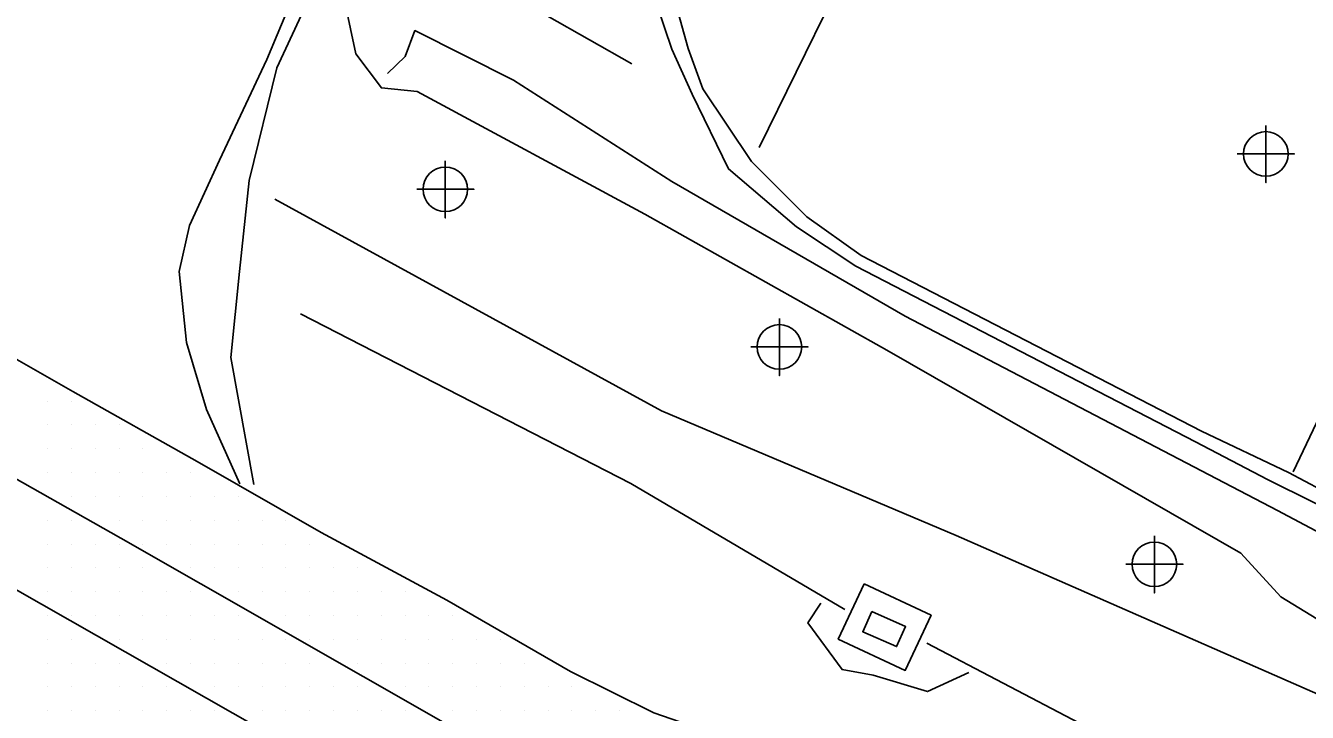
# Model space of a CAD drawing. Extents: x 1762120 to 1766775, y 709485 to 712965.
# Drawn here: x 1765118.9 to 1765253.4, y 710638.6 to 710710.6 of the extents above; entities that cross this region are included whole.
import ezdxf

# ---------------------------------------------------------------- set-up
doc = ezdxf.new("R2010")
doc.units = 0
for name, color, linetype in [('Exist DTM Breakline', 7, 'Continuous'), ('Exist DTM Drainline', 7, 'Continuous'), ('Exist DTM Regular Point CELL', 7, 'Continuous'), ('Exist DTM Scan Elevation Point', 7, 'Continuous'), ('Exist Roads EOP', 7, 'Continuous'), ('Exist Roads EOT', 7, 'Continuous'), ('Exist Roads Soil', 7, 'Continuous'), ('PH Exist DTM Breakline', 7, 'Continuous')]:
    doc.layers.add(name, color=color, linetype=linetype)

msp = doc.modelspace()

# ---------------------------------------------------------------- linework, layer by layer
at = {"layer": 'Exist DTM Breakline'}
msp.add_line((1765246.42, 710655.3), (1765250.62, 710650.7), dxfattribs=at)
for points in [[(1765246.42, 710655.3), (1765209.28, 710676.59), (1765183.89, 710690.87), (1765160.03, 710703.72), (1765156.26, 710704.11), (1765153.58, 710707.67), (1765152.48, 710712.92), (1765157.83, 710718.3), (1765164.78, 710716.74), (1765182.52, 710706.63)], [(1765145.1, 710692.42), (1765185.64, 710670.23), (1765216.56, 710657.13), (1765269.64, 710633.83), (1765311.86, 710606.02)], [(1765378.21, 710637.65), (1765367.9, 710620.45), (1765358.22, 710611.33), (1765347.66, 710603.88), (1765334.76, 710604.29), (1765305.32, 710619.42), (1765272.32, 710637.45), (1765250.62, 710650.7)]]:
    msp.add_lwpolyline(points, dxfattribs=at)
at = {"layer": 'Exist DTM Drainline'}
for p, q in [((1765211.56, 710729.82), (1765195.89, 710697.87)), ((1765251.93, 710663.81), (1765268.68, 710699.28)), ((1765250.26, 710659.78), (1765254.81, 710657.35))]:
    msp.add_line(p, q, dxfattribs=at)
for points in [[(1765250.26, 710659.78), (1765211.21, 710680.16), (1765186.73, 710694.29), (1765170.11, 710704.94), (1765159.78, 710710.13), (1765158.75, 710707.41), (1765156.9, 710705.61)], [(1765147.77, 710680.41), (1765182.42, 710662.61), (1765204.88, 710649.37)], [(1765213.49, 710645.84), (1765261.54, 710620.65), (1765304.84, 710596.59)]]:
    msp.add_lwpolyline(points, dxfattribs=at)
at = {"layer": 'Exist DTM Regular Point CELL'}
for points in [[(1765249.05, 710700.18), (1765249.05, 710694.18), (1765249.05, 710697.18), (1765252.05, 710697.18), (1765246.05, 710697.18)], [(1765162.97, 710696.47), (1765162.97, 710690.47), (1765162.97, 710693.47), (1765165.97, 710693.47), (1765159.97, 710693.47)], [(1765198.02, 710679.93), (1765198.02, 710673.93), (1765198.02, 710676.93), (1765201.02, 710676.93), (1765195.02, 710676.93)], [(1765237.36, 710657.12), (1765237.36, 710651.12), (1765237.36, 710654.12), (1765240.36, 710654.12), (1765234.36, 710654.12)]]:
    msp.add_lwpolyline(points, dxfattribs=at)
for centre in [(1765249.05, 710697.18), (1765162.97, 710693.47), (1765198.02, 710676.93), (1765237.36, 710654.12)]:
    msp.add_circle(centre, 2.34, dxfattribs=at)
at = {"layer": 'Exist DTM Scan Elevation Point'}
for p, q in [((1765121.25, 710671.25), (1765121.25, 710671.25)), ((1765123.75, 710671.25), (1765123.75, 710671.25)), ((1765121.25, 710668.75), (1765121.25, 710668.75)), ((1765123.75, 710668.75), (1765123.75, 710668.75)), ((1765126.25, 710668.75), (1765126.25, 710668.75)), ((1765128.75, 710668.75), (1765128.75, 710668.75)), ((1765121.25, 710666.25), (1765121.25, 710666.25)), ((1765123.75, 710666.25), (1765123.75, 710666.25)), ((1765126.25, 710666.25), (1765126.25, 710666.25)), ((1765128.75, 710666.25), (1765128.75, 710666.25)), ((1765131.25, 710666.25), (1765131.25, 710666.25)), ((1765121.25, 710663.75), (1765121.25, 710663.75)), ((1765123.75, 710663.75), (1765123.75, 710663.75)), ((1765126.25, 710663.75), (1765126.25, 710663.75)), ((1765128.75, 710663.75), (1765128.75, 710663.75)), ((1765131.25, 710663.75), (1765131.25, 710663.75)), ((1765133.75, 710663.75), (1765133.75, 710663.75)), ((1765136.25, 710663.75), (1765136.25, 710663.75)), ((1765123.75, 710661.25), (1765123.75, 710661.25)), ((1765126.25, 710661.25), (1765126.25, 710661.25)), ((1765128.75, 710661.25), (1765128.75, 710661.25)), ((1765131.25, 710661.25), (1765131.25, 710661.25)), ((1765133.75, 710661.25), (1765133.75, 710661.25)), ((1765136.25, 710661.25), (1765136.25, 710661.25)), ((1765138.75, 710661.25), (1765138.75, 710661.25)), ((1765141.25, 710661.25), (1765141.25, 710661.25)), ((1765121.25, 710658.75), (1765121.25, 710658.75)), ((1765123.75, 710658.75), (1765123.75, 710658.75)), ((1765128.75, 710658.75), (1765128.75, 710658.75)), ((1765131.25, 710658.75), (1765131.25, 710658.75)), ((1765133.75, 710658.75), (1765133.75, 710658.75)), ((1765136.25, 710658.75), (1765136.25, 710658.75)), ((1765138.75, 710658.75), (1765138.75, 710658.75)), ((1765141.25, 710658.75), (1765141.25, 710658.75)), ((1765143.75, 710658.75), (1765143.75, 710658.75)), ((1765146.25, 710658.75), (1765146.25, 710658.75)), ((1765121.25, 710656.25), (1765121.25, 710656.25)), ((1765123.75, 710656.25), (1765123.75, 710656.25)), ((1765126.25, 710656.25), (1765126.25, 710656.25)), ((1765128.75, 710656.25), (1765128.75, 710656.25)), ((1765131.25, 710656.25), (1765131.25, 710656.25)), ((1765133.75, 710656.25), (1765133.75, 710656.25)), ((1765136.25, 710656.25), (1765136.25, 710656.25)), ((1765138.75, 710656.25), (1765138.75, 710656.25)), ((1765141.25, 710656.25), (1765141.25, 710656.25)), ((1765143.75, 710656.25), (1765143.75, 710656.25)), ((1765146.25, 710656.25), (1765146.25, 710656.25)), ((1765148.75, 710656.25), (1765148.75, 710656.25)), ((1765121.25, 710653.75), (1765121.25, 710653.75)), ((1765123.75, 710653.75), (1765123.75, 710653.75)), ((1765126.25, 710653.75), (1765126.25, 710653.75)), ((1765128.75, 710653.75), (1765128.75, 710653.75)), ((1765131.25, 710653.75), (1765131.25, 710653.75)), ((1765136.25, 710653.75), (1765136.25, 710653.75)), ((1765138.75, 710653.75), (1765138.75, 710653.75)), ((1765141.25, 710653.75), (1765141.25, 710653.75)), ((1765143.75, 710653.75), (1765143.75, 710653.75)), ((1765146.25, 710653.75), (1765146.25, 710653.75)), ((1765148.75, 710653.75), (1765148.75, 710653.75)), ((1765151.25, 710653.75), (1765151.25, 710653.75)), ((1765153.75, 710653.75), (1765153.75, 710653.75)), ((1765121.25, 710651.25), (1765121.25, 710651.25)), ((1765123.75, 710651.25), (1765123.75, 710651.25)), ((1765126.25, 710651.25), (1765126.25, 710651.25)), ((1765128.75, 710651.25), (1765128.75, 710651.25)), ((1765131.25, 710651.25), (1765131.25, 710651.25)), ((1765133.75, 710651.25), (1765133.75, 710651.25)), ((1765136.25, 710651.25), (1765136.25, 710651.25)), ((1765141.25, 710651.25), (1765141.25, 710651.25)), ((1765143.75, 710651.25), (1765143.75, 710651.25)), ((1765146.25, 710651.25), (1765146.25, 710651.25)), ((1765148.75, 710651.25), (1765148.75, 710651.25)), ((1765151.25, 710651.25), (1765151.25, 710651.25)), ((1765153.75, 710651.25), (1765153.75, 710651.25)), ((1765156.25, 710651.25), (1765156.25, 710651.25)), ((1765158.75, 710651.25), (1765158.75, 710651.25)), ((1765121.25, 710648.75), (1765121.25, 710648.75)), ((1765123.75, 710648.75), (1765123.75, 710648.75)), ((1765126.25, 710648.75), (1765126.25, 710648.75)), ((1765128.75, 710648.75), (1765128.75, 710648.75)), ((1765131.25, 710648.75), (1765131.25, 710648.75)), ((1765133.75, 710648.75), (1765133.75, 710648.75)), ((1765136.25, 710648.75), (1765136.25, 710648.75)), ((1765138.75, 710648.75), (1765138.75, 710648.75)), ((1765141.25, 710648.75), (1765141.25, 710648.75)), ((1765146.25, 710648.75), (1765146.25, 710648.75)), ((1765148.75, 710648.75), (1765148.75, 710648.75)), ((1765151.25, 710648.75), (1765151.25, 710648.75)), ((1765153.75, 710648.75), (1765153.75, 710648.75)), ((1765156.25, 710648.75), (1765156.25, 710648.75)), ((1765158.75, 710648.75), (1765158.75, 710648.75)), ((1765161.25, 710648.75), (1765161.25, 710648.75)), ((1765163.75, 710648.75), (1765163.75, 710648.75)), ((1765121.25, 710646.25), (1765121.25, 710646.25)), ((1765123.75, 710646.25), (1765123.75, 710646.25)), ((1765128.75, 710646.25), (1765128.75, 710646.25)), ((1765131.25, 710646.25), (1765131.25, 710646.25)), ((1765133.75, 710646.25), (1765133.75, 710646.25)), ((1765136.25, 710646.25), (1765136.25, 710646.25)), ((1765138.75, 710646.25), (1765138.75, 710646.25)), ((1765141.25, 710646.25), (1765141.25, 710646.25)), ((1765143.75, 710646.25), (1765143.75, 710646.25)), ((1765146.25, 710646.25), (1765146.25, 710646.25)), ((1765148.75, 710646.25), (1765148.75, 710646.25)), ((1765151.25, 710646.25), (1765151.25, 710646.25)), ((1765153.75, 710646.25), (1765153.75, 710646.25)), ((1765156.25, 710646.25), (1765156.25, 710646.25)), ((1765158.75, 710646.25), (1765158.75, 710646.25)), ((1765161.25, 710646.25), (1765161.25, 710646.25)), ((1765163.75, 710646.25), (1765163.75, 710646.25)), ((1765166.25, 710646.25), (1765166.25, 710646.25)), ((1765168.75, 710646.25), (1765168.75, 710646.25)), ((1765121.25, 710643.75), (1765121.25, 710643.75)), ((1765123.75, 710643.75), (1765123.75, 710643.75)), ((1765126.25, 710643.75), (1765126.25, 710643.75)), ((1765128.75, 710643.75), (1765128.75, 710643.75)), ((1765133.75, 710643.75), (1765133.75, 710643.75)), ((1765136.25, 710643.75), (1765136.25, 710643.75)), ((1765138.75, 710643.75), (1765138.75, 710643.75)), ((1765141.25, 710643.75), (1765141.25, 710643.75)), ((1765143.75, 710643.75), (1765143.75, 710643.75)), ((1765146.25, 710643.75), (1765146.25, 710643.75)), ((1765148.75, 710643.75), (1765148.75, 710643.75)), ((1765153.75, 710643.75), (1765153.75, 710643.75)), ((1765156.25, 710643.75), (1765156.25, 710643.75)), ((1765158.75, 710643.75), (1765158.75, 710643.75)), ((1765161.25, 710643.75), (1765161.25, 710643.75)), ((1765163.75, 710643.75), (1765163.75, 710643.75)), ((1765166.25, 710643.75), (1765166.25, 710643.75)), ((1765168.75, 710643.75), (1765168.75, 710643.75)), ((1765171.25, 710643.75), (1765171.25, 710643.75)), ((1765121.25, 710641.25), (1765121.25, 710641.25)), ((1765123.75, 710641.25), (1765123.75, 710641.25)), ((1765126.25, 710641.25), (1765126.25, 710641.25)), ((1765128.75, 710641.25), (1765128.75, 710641.25)), ((1765131.25, 710641.25), (1765131.25, 710641.25)), ((1765133.75, 710641.25), (1765133.75, 710641.25)), ((1765138.75, 710641.25), (1765138.75, 710641.25)), ((1765141.25, 710641.25), (1765141.25, 710641.25)), ((1765143.75, 710641.25), (1765143.75, 710641.25)), ((1765146.25, 710641.25), (1765146.25, 710641.25)), ((1765148.75, 710641.25), (1765148.75, 710641.25)), ((1765151.25, 710641.25), (1765151.25, 710641.25)), ((1765153.75, 710641.25), (1765153.75, 710641.25)), ((1765158.75, 710641.25), (1765158.75, 710641.25)), ((1765161.25, 710641.25), (1765161.25, 710641.25)), ((1765163.75, 710641.25), (1765163.75, 710641.25)), ((1765166.25, 710641.25), (1765166.25, 710641.25)), ((1765168.75, 710641.25), (1765168.75, 710641.25)), ((1765171.25, 710641.25), (1765171.25, 710641.25)), ((1765173.75, 710641.25), (1765173.75, 710641.25)), ((1765176.25, 710641.25), (1765176.25, 710641.25)), ((1765121.25, 710638.75), (1765121.25, 710638.75)), ((1765123.75, 710638.75), (1765123.75, 710638.75)), ((1765126.25, 710638.75), (1765126.25, 710638.75)), ((1765128.75, 710638.75), (1765128.75, 710638.75)), ((1765131.25, 710638.75), (1765131.25, 710638.75)), ((1765133.75, 710638.75), (1765133.75, 710638.75)), ((1765136.25, 710638.75), (1765136.25, 710638.75)), ((1765138.75, 710638.75), (1765138.75, 710638.75)), ((1765143.75, 710638.75), (1765143.75, 710638.75)), ((1765146.25, 710638.75), (1765146.25, 710638.75)), ((1765148.75, 710638.75), (1765148.75, 710638.75)), ((1765151.25, 710638.75), (1765151.25, 710638.75)), ((1765153.75, 710638.75), (1765153.75, 710638.75)), ((1765156.25, 710638.75), (1765156.25, 710638.75)), ((1765158.75, 710638.75), (1765158.75, 710638.75)), ((1765163.75, 710638.75), (1765163.75, 710638.75)), ((1765166.25, 710638.75), (1765166.25, 710638.75)), ((1765168.75, 710638.75), (1765168.75, 710638.75)), ((1765171.25, 710638.75), (1765171.25, 710638.75)), ((1765173.75, 710638.75), (1765173.75, 710638.75)), ((1765176.25, 710638.75), (1765176.25, 710638.75)), ((1765178.75, 710638.75), (1765178.75, 710638.75)), ((1765181.25, 710638.75), (1765181.25, 710638.75))]:
    msp.add_line(p, q, dxfattribs=at)
at = {"layer": 'Exist Roads EOP'}
for points in [[(1765141.4, 710662.58), (1765137.9, 710670.35), (1765135.82, 710677.38), (1765135.04, 710684.84), (1765136.14, 710689.68), (1765139.27, 710696.54), (1765144.23, 710707.08), (1765155.29, 710733.5)], [(1765186.16, 710716.43), (1765188.44, 710708.26), (1765190, 710704.03), (1765195.08, 710696.39), (1765200.88, 710690.57), (1765206.6, 710686.53), (1765242.3, 710668.1), (1765251.43, 710663.75), (1765273.72, 710651.94), (1765312.64, 710631.83), (1765330.77, 710622.85), (1765339.42, 710620.46)], [(1765084.62, 710694.06), (1765097.77, 710686.89), (1765110.9, 710679.68), (1765123.9, 710672.26), (1765136.94, 710664.91), (1765149.94, 710657.46), (1765163.13, 710650.36), (1765176.1, 710642.86), (1765184.86, 710638.52), (1765193.83, 710635.43), (1765206.02, 710629.53), (1765223.83, 710620.15), (1765236.89, 710612.82), (1765250.39, 710606.26), (1765263.57, 710599.14), (1765276.55, 710592.21), (1765292.57, 710583.84)]]:
    msp.add_lwpolyline(points, dxfattribs=at)
at = {"layer": 'Exist Roads EOT'}
for points in [[(1765104.57, 710670.66), (1765128.93, 710656.85), (1765162.75, 710637.57), (1765185.48, 710624.61), (1765199.93, 710616.38), (1765227.27, 710600.83), (1765245.22, 710589.58), (1765264.8, 710577.43)], [(1765092.99, 710665.66), (1765096.92, 710663.45), (1765117.86, 710651.51), (1765146.44, 710635.22), (1765172.99, 710619.95), (1765186.67, 710611.58), (1765195.17, 710606.26), (1765211.09, 710595.95), (1765221.91, 710588.92), (1765231.68, 710582.53), (1765241.15, 710576.21), (1765249.17, 710570.85), (1765250.18, 710570.2), (1765251.29, 710568.95), (1765252.28, 710566.89), (1765252.82, 710564.24), (1765253.06, 710561.69), (1765253.02, 710559), (1765252.67, 710556.27), (1765252.08, 710552.99), (1765251.3, 710549.57), (1765250.82, 710547.63)]]:
    msp.add_lwpolyline(points, dxfattribs=at)
at = {"layer": 'Exist Roads Soil'}
msp.add_lwpolyline([(1765142.88, 710662.51), (1765140.48, 710675.83), (1765141.39, 710684.83), (1765142.39, 710694.39), (1765145.29, 710706.2), (1765155.39, 710727.98), (1765157.1, 710731.86), (1765161.33, 710729.98), (1765182.05, 710719.06), (1765183.6, 710717.52), (1765186.72, 710708.18), (1765188.85, 710703.46), (1765192.67, 710695.61), (1765199.81, 710689.52), (1765206.02, 710685.41), (1765241.67, 710666.96), (1765249.22, 710663.03), (1765273.31, 710651.04), (1765312.96, 710630.3), (1765330.5, 710621.43), (1765338.93, 710619.3), (1765347.91, 710619.16), (1765351.59, 710620.42), (1765351.53, 710621.49)], dxfattribs=at)
at = {"layer": 'PH Exist DTM Breakline'}
for points in [[(1765206.9, 710652.06), (1765213.93, 710648.77), (1765211.22, 710642.98), (1765204.19, 710646.27)], [(1765207.71, 710649.16), (1765211.25, 710647.58), (1765210.32, 710645.48), (1765206.77, 710647.05)]]:
    msp.add_lwpolyline(points, close=True, dxfattribs=at)
msp.add_lwpolyline([(1765202.36, 710650.03), (1765201, 710647.97), (1765204.6, 710643.07), (1765207.87, 710642.5), (1765213.55, 710640.76), (1765217.88, 710642.78)], dxfattribs=at)

doc.saveas('drawing.dxf')
